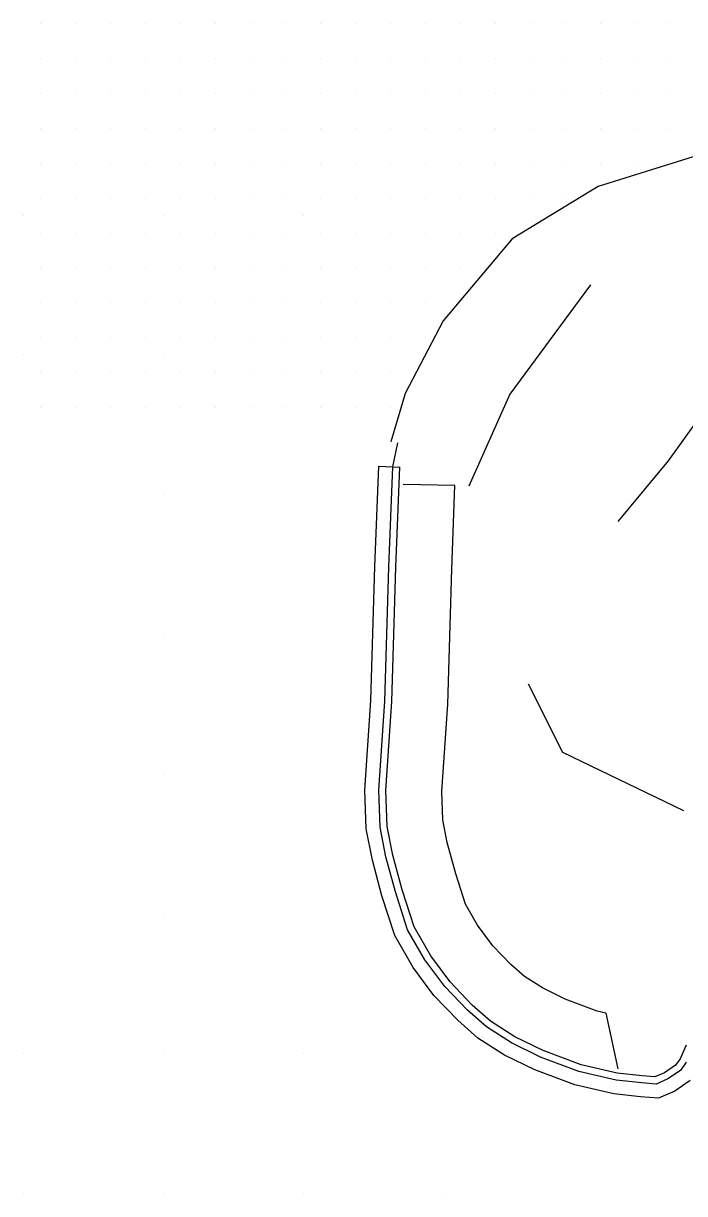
# Model space of a CAD drawing. Extents: x 1762120 to 1766775, y 709485 to 712965.
# Drawn here: x 1764225 to 1764272.3, y 711465 to 711548.8 of the extents above; entities that cross this region are included whole.
import ezdxf

# ---------------------------------------------------------------- set-up
doc = ezdxf.new("R2010")
doc.units = 0
for name, color, linetype in [('Exist DTM QL2 LIDAR Elevation Point', 7, 'Continuous'), ('Exist DTM Scan Elevation Point', 7, 'Continuous'), ('Exist Roads EOP', 7, 'Continuous'), ('PH Exist DTM Breakline', 7, 'Continuous')]:
    doc.layers.add(name, color=color, linetype=linetype)

msp = doc.modelspace()

# ---------------------------------------------------------------- linework, layer by layer
at = {"layer": 'Exist DTM QL2 LIDAR Elevation Point'}
for p, q in [((1764225.013, 711535.031), (1764225.013, 711535.031)), ((1764235.014, 711535.031), (1764235.014, 711535.031)), ((1764245.015, 711535.031), (1764245.015, 711535.031)), ((1764225.013, 711525.03), (1764225.013, 711525.03)), ((1764235.014, 711525.03), (1764235.014, 711525.03)), ((1764235.014, 711515.028), (1764235.014, 711515.028)), ((1764235.014, 711505.027), (1764235.014, 711505.027)), ((1764235.014, 711495.026), (1764235.014, 711495.026)), ((1764235.014, 711485.024), (1764235.014, 711485.024)), ((1764225.013, 711475.023), (1764225.013, 711475.023)), ((1764235.014, 711475.023), (1764235.014, 711475.023)), ((1764245.015, 711475.023), (1764245.015, 711475.023)), ((1764225.013, 711465.022), (1764225.013, 711465.022)), ((1764235.014, 711465.022), (1764235.014, 711465.022)), ((1764245.015, 711465.022), (1764245.015, 711465.022)), ((1764255.016, 711465.022), (1764255.016, 711465.022))]:
    msp.add_line(p, q, dxfattribs=at)
at = {"layer": 'Exist DTM Scan Elevation Point'}
for p, q in [((1764226.25, 711548.75), (1764226.25, 711548.75)), ((1764228.75, 711548.75), (1764228.75, 711548.75)), ((1764231.25, 711548.75), (1764231.25, 711548.75)), ((1764233.75, 711548.75), (1764233.75, 711548.75)), ((1764236.25, 711548.75), (1764236.25, 711548.75)), ((1764238.75, 711548.75), (1764238.75, 711548.75)), ((1764241.25, 711548.75), (1764241.25, 711548.75)), ((1764243.75, 711548.75), (1764243.75, 711548.75)), ((1764246.25, 711548.75), (1764246.25, 711548.75)), ((1764248.75, 711548.75), (1764248.75, 711548.75)), ((1764251.25, 711548.75), (1764251.25, 711548.75)), ((1764253.75, 711548.75), (1764253.75, 711548.75)), ((1764256.25, 711548.75), (1764256.25, 711548.75)), ((1764258.75, 711548.75), (1764258.75, 711548.75)), ((1764261.25, 711548.75), (1764261.25, 711548.75)), ((1764263.75, 711548.75), (1764263.75, 711548.75)), ((1764266.25, 711548.75), (1764266.25, 711548.75)), ((1764268.75, 711548.75), (1764268.75, 711548.75)), ((1764271.25, 711548.75), (1764271.25, 711548.75)), ((1764226.25, 711546.25), (1764226.25, 711546.25)), ((1764228.75, 711546.25), (1764228.75, 711546.25)), ((1764231.25, 711546.25), (1764231.25, 711546.25)), ((1764233.75, 711546.25), (1764233.75, 711546.25)), ((1764236.25, 711546.25), (1764236.25, 711546.25)), ((1764238.75, 711546.25), (1764238.75, 711546.25)), ((1764241.25, 711546.25), (1764241.25, 711546.25)), ((1764243.75, 711546.25), (1764243.75, 711546.25)), ((1764246.25, 711546.25), (1764246.25, 711546.25)), ((1764248.75, 711546.25), (1764248.75, 711546.25)), ((1764251.25, 711546.25), (1764251.25, 711546.25)), ((1764253.75, 711546.25), (1764253.75, 711546.25)), ((1764256.25, 711546.25), (1764256.25, 711546.25)), ((1764258.75, 711546.25), (1764258.75, 711546.25)), ((1764261.25, 711546.25), (1764261.25, 711546.25)), ((1764263.75, 711546.25), (1764263.75, 711546.25)), ((1764266.25, 711546.25), (1764266.25, 711546.25)), ((1764268.75, 711546.25), (1764268.75, 711546.25)), ((1764271.25, 711546.25), (1764271.25, 711546.25)), ((1764226.25, 711543.75), (1764226.25, 711543.75)), ((1764228.75, 711543.75), (1764228.75, 711543.75)), ((1764231.25, 711543.75), (1764231.25, 711543.75)), ((1764233.75, 711543.75), (1764233.75, 711543.75)), ((1764236.25, 711543.75), (1764236.25, 711543.75)), ((1764238.75, 711543.75), (1764238.75, 711543.75)), ((1764241.25, 711543.75), (1764241.25, 711543.75)), ((1764243.75, 711543.75), (1764243.75, 711543.75)), ((1764246.25, 711543.75), (1764246.25, 711543.75)), ((1764248.75, 711543.75), (1764248.75, 711543.75)), ((1764251.25, 711543.75), (1764251.25, 711543.75)), ((1764253.75, 711543.75), (1764253.75, 711543.75)), ((1764256.25, 711543.75), (1764256.25, 711543.75)), ((1764258.75, 711543.75), (1764258.75, 711543.75)), ((1764261.25, 711543.75), (1764261.25, 711543.75)), ((1764263.75, 711543.75), (1764263.75, 711543.75)), ((1764266.25, 711543.75), (1764266.25, 711543.75)), ((1764268.75, 711543.75), (1764268.75, 711543.75)), ((1764271.25, 711543.75), (1764271.25, 711543.75)), ((1764226.25, 711541.25), (1764226.25, 711541.25)), ((1764228.75, 711541.25), (1764228.75, 711541.25)), ((1764231.25, 711541.25), (1764231.25, 711541.25)), ((1764233.75, 711541.25), (1764233.75, 711541.25)), ((1764236.25, 711541.25), (1764236.25, 711541.25)), ((1764238.75, 711541.25), (1764238.75, 711541.25)), ((1764241.25, 711541.25), (1764241.25, 711541.25)), ((1764243.75, 711541.25), (1764243.75, 711541.25)), ((1764246.25, 711541.25), (1764246.25, 711541.25)), ((1764248.75, 711541.25), (1764248.75, 711541.25)), ((1764251.25, 711541.25), (1764251.25, 711541.25)), ((1764253.75, 711541.25), (1764253.75, 711541.25)), ((1764256.25, 711541.25), (1764256.25, 711541.25)), ((1764258.75, 711541.25), (1764258.75, 711541.25)), ((1764261.25, 711541.25), (1764261.25, 711541.25)), ((1764263.75, 711541.25), (1764263.75, 711541.25)), ((1764266.25, 711541.25), (1764266.25, 711541.25)), ((1764268.75, 711541.25), (1764268.75, 711541.25)), ((1764271.25, 711541.25), (1764271.25, 711541.25)), ((1764226.25, 711538.75), (1764226.25, 711538.75)), ((1764228.75, 711538.75), (1764228.75, 711538.75)), ((1764231.25, 711538.75), (1764231.25, 711538.75)), ((1764233.75, 711538.75), (1764233.75, 711538.75)), ((1764236.25, 711538.75), (1764236.25, 711538.75)), ((1764238.75, 711538.75), (1764238.75, 711538.75)), ((1764241.25, 711538.75), (1764241.25, 711538.75)), ((1764243.75, 711538.75), (1764243.75, 711538.75)), ((1764246.25, 711538.75), (1764246.25, 711538.75)), ((1764248.75, 711538.75), (1764248.75, 711538.75)), ((1764251.25, 711538.75), (1764251.25, 711538.75)), ((1764253.75, 711538.75), (1764253.75, 711538.75)), ((1764256.25, 711538.75), (1764256.25, 711538.75)), ((1764258.75, 711538.75), (1764258.75, 711538.75)), ((1764261.25, 711538.75), (1764261.25, 711538.75)), ((1764263.75, 711538.75), (1764263.75, 711538.75)), ((1764266.25, 711538.75), (1764266.25, 711538.75)), ((1764268.75, 711538.75), (1764268.75, 711538.75)), ((1764226.25, 711536.25), (1764226.25, 711536.25)), ((1764228.75, 711536.25), (1764228.75, 711536.25)), ((1764231.25, 711536.25), (1764231.25, 711536.25)), ((1764233.75, 711536.25), (1764233.75, 711536.25)), ((1764236.25, 711536.25), (1764236.25, 711536.25)), ((1764238.75, 711536.25), (1764238.75, 711536.25)), ((1764241.25, 711536.25), (1764241.25, 711536.25)), ((1764243.75, 711536.25), (1764243.75, 711536.25)), ((1764246.25, 711536.25), (1764246.25, 711536.25)), ((1764248.75, 711536.25), (1764248.75, 711536.25)), ((1764251.25, 711536.25), (1764251.25, 711536.25)), ((1764253.75, 711536.25), (1764253.75, 711536.25)), ((1764256.25, 711536.25), (1764256.25, 711536.25)), ((1764258.75, 711536.25), (1764258.75, 711536.25)), ((1764261.25, 711536.25), (1764261.25, 711536.25)), ((1764263.75, 711536.25), (1764263.75, 711536.25)), ((1764226.25, 711533.75), (1764226.25, 711533.75)), ((1764228.75, 711533.75), (1764228.75, 711533.75)), ((1764231.25, 711533.75), (1764231.25, 711533.75)), ((1764233.75, 711533.75), (1764233.75, 711533.75)), ((1764236.25, 711533.75), (1764236.25, 711533.75)), ((1764238.75, 711533.75), (1764238.75, 711533.75)), ((1764241.25, 711533.75), (1764241.25, 711533.75)), ((1764243.75, 711533.75), (1764243.75, 711533.75)), ((1764246.25, 711533.75), (1764246.25, 711533.75)), ((1764248.75, 711533.75), (1764248.75, 711533.75)), ((1764251.25, 711533.75), (1764251.25, 711533.75)), ((1764253.75, 711533.75), (1764253.75, 711533.75)), ((1764256.25, 711533.75), (1764256.25, 711533.75)), ((1764258.75, 711533.75), (1764258.75, 711533.75)), ((1764226.25, 711531.25), (1764226.25, 711531.25)), ((1764228.75, 711531.25), (1764228.75, 711531.25)), ((1764231.25, 711531.25), (1764231.25, 711531.25)), ((1764233.75, 711531.25), (1764233.75, 711531.25)), ((1764236.25, 711531.25), (1764236.25, 711531.25)), ((1764238.75, 711531.25), (1764238.75, 711531.25)), ((1764241.25, 711531.25), (1764241.25, 711531.25)), ((1764243.75, 711531.25), (1764243.75, 711531.25)), ((1764246.25, 711531.25), (1764246.25, 711531.25)), ((1764248.75, 711531.25), (1764248.75, 711531.25)), ((1764251.25, 711531.25), (1764251.25, 711531.25)), ((1764253.75, 711531.25), (1764253.75, 711531.25)), ((1764256.25, 711531.25), (1764256.25, 711531.25)), ((1764226.25, 711528.75), (1764226.25, 711528.75)), ((1764228.75, 711528.75), (1764228.75, 711528.75)), ((1764231.25, 711528.75), (1764231.25, 711528.75)), ((1764233.75, 711528.75), (1764233.75, 711528.75)), ((1764236.25, 711528.75), (1764236.25, 711528.75)), ((1764238.75, 711528.75), (1764238.75, 711528.75)), ((1764241.25, 711528.75), (1764241.25, 711528.75)), ((1764243.75, 711528.75), (1764243.75, 711528.75)), ((1764246.25, 711528.75), (1764246.25, 711528.75)), ((1764248.75, 711528.75), (1764248.75, 711528.75)), ((1764251.25, 711528.75), (1764251.25, 711528.75)), ((1764253.75, 711528.75), (1764253.75, 711528.75)), ((1764226.25, 711526.25), (1764226.25, 711526.25)), ((1764228.75, 711526.25), (1764228.75, 711526.25)), ((1764231.25, 711526.25), (1764231.25, 711526.25)), ((1764233.75, 711526.25), (1764233.75, 711526.25)), ((1764236.25, 711526.25), (1764236.25, 711526.25)), ((1764238.75, 711526.25), (1764238.75, 711526.25)), ((1764241.25, 711526.25), (1764241.25, 711526.25)), ((1764243.75, 711526.25), (1764243.75, 711526.25)), ((1764246.25, 711526.25), (1764246.25, 711526.25)), ((1764248.75, 711526.25), (1764248.75, 711526.25)), ((1764251.25, 711526.25), (1764251.25, 711526.25)), ((1764253.75, 711526.25), (1764253.75, 711526.25)), ((1764226.25, 711523.75), (1764226.25, 711523.75)), ((1764228.75, 711523.75), (1764228.75, 711523.75)), ((1764231.25, 711523.75), (1764231.25, 711523.75)), ((1764233.75, 711523.75), (1764233.75, 711523.75)), ((1764236.25, 711523.75), (1764236.25, 711523.75)), ((1764238.75, 711523.75), (1764238.75, 711523.75)), ((1764241.25, 711523.75), (1764241.25, 711523.75)), ((1764243.75, 711523.75), (1764243.75, 711523.75)), ((1764246.25, 711523.75), (1764246.25, 711523.75)), ((1764248.75, 711523.75), (1764248.75, 711523.75)), ((1764251.25, 711523.75), (1764251.25, 711523.75)), ((1764226.25, 711521.25), (1764226.25, 711521.25)), ((1764228.75, 711521.25), (1764228.75, 711521.25)), ((1764231.25, 711521.25), (1764231.25, 711521.25)), ((1764233.75, 711521.25), (1764233.75, 711521.25)), ((1764236.25, 711521.25), (1764236.25, 711521.25)), ((1764238.75, 711521.25), (1764238.75, 711521.25)), ((1764241.25, 711521.25), (1764241.25, 711521.25)), ((1764243.75, 711521.25), (1764243.75, 711521.25)), ((1764246.25, 711521.25), (1764246.25, 711521.25)), ((1764248.75, 711521.25), (1764248.75, 711521.25)), ((1764251.25, 711521.25), (1764251.25, 711521.25)), ((1764251.25, 711518.75), (1764251.25, 711518.75))]:
    msp.add_line(p, q, dxfattribs=at)
at = {"layer": 'Exist Roads EOP'}
msp.add_lwpolyline([(1764465.278, 711530.235), (1764460.428, 711530.703), (1764445.614, 711531.927), (1764430.668, 711532.805), (1764415.698, 711533.57), (1764400.711, 711534.218), (1764385.717, 711534.857), (1764370.749, 711535.773), (1764355.77, 711536.57), (1764340.803, 711537.265), (1764325.826, 711538.092), (1764310.843, 711538.819), (1764295.844, 711539.214), (1764280.857, 711539.854), (1764274.444, 711539.678), (1764266.111, 711537.082), (1764259.976, 711533.337), (1764255.028, 711527.47), (1764252.305, 711522.278), (1764251.297, 711518.806)], dxfattribs=at)
at = {"layer": 'PH Exist DTM Breakline'}
for p, q in [((1764250.427, 711517.063), (1764251.426, 711517.024)), ((1764251.426, 711517.024), (1764251.926, 711517.005)), ((1764255.877, 711515.679), (1764252.164, 711515.75)), ((1764266.667, 711477.929), (1764267.522, 711473.946))]:
    msp.add_line(p, q, dxfattribs=at)
for points in [[(1764265.563, 711530.036), (1764259.804, 711522.221), (1764256.859, 711515.65)], [(1764267.536, 711513.112), (1764271.139, 711517.447), (1764273.996, 711521.438), (1764275.371, 711523.642)], [(1764251.426, 711517.024), (1764251.784, 711518.731)], [(1764272.704, 711473.11), (1764271.595, 711472.355), (1764270.433, 711471.845), (1764269.138, 711471.944), (1764267.235, 711472.149), (1764264.455, 711472.798), (1764261.586, 711473.871), (1764259.416, 711474.938), (1764257.522, 711476.154), (1764256.069, 711477.429), (1764254.374, 711479.205), (1764252.886, 711481.199), (1764251.571, 711483.488), (1764250.657, 711486.337), (1764249.966, 711488.888), (1764249.522, 711491.122), (1764249.427, 711493.897), (1764249.869, 711500.31), (1764250.145, 711509.884), (1764250.427, 711517.063)], [(1764272.416, 711474.417), (1764271.997, 711473.838), (1764271.109, 711473.233), (1764270.26, 711472.861), (1764269.229, 711472.94), (1764267.403, 711473.136), (1764264.745, 711473.757), (1764261.983, 711474.79), (1764259.908, 711475.81), (1764258.126, 711476.955), (1764256.762, 711478.151), (1764255.14, 711479.851), (1764253.724, 711481.749), (1764252.491, 711483.895), (1764251.616, 711486.621), (1764250.94, 711489.116), (1764250.519, 711491.237), (1764250.428, 711493.879), (1764250.868, 711500.261), (1764251.145, 711509.85), (1764251.426, 711517.024)], [(1764272.405, 711475.637), (1764271.98, 711474.667), (1764271.643, 711474.202), (1764270.865, 711473.673), (1764270.174, 711473.369), (1764269.275, 711473.438), (1764267.487, 711473.63), (1764264.89, 711474.237), (1764262.182, 711475.25), (1764260.154, 711476.246), (1764258.427, 711477.356), (1764257.108, 711478.512), (1764255.522, 711480.174), (1764254.142, 711482.024), (1764252.951, 711484.098), (1764252.096, 711486.763), (1764251.427, 711489.231), (1764251.017, 711491.295), (1764250.929, 711493.87), (1764251.368, 711500.237), (1764251.644, 711509.833), (1764251.926, 711517.005)], [(1764266.667, 711477.929), (1764266.051, 711478.073), (1764263.768, 711478.927), (1764262.124, 711479.735), (1764260.84, 711480.56), (1764259.879, 711481.402), (1764258.584, 711482.76), (1764257.491, 711484.225), (1764256.63, 711485.723), (1764255.932, 711487.898), (1764255.323, 711490.145), (1764255.003, 711491.755), (1764254.934, 711493.801), (1764255.364, 711500.041), (1764255.642, 711509.697), (1764255.877, 711515.679)], [(1764261.115, 711501.501), (1764263.569, 711496.613), (1764272.208, 711492.422)]]:
    msp.add_lwpolyline(points, dxfattribs=at)

doc.saveas('drawing.dxf')
